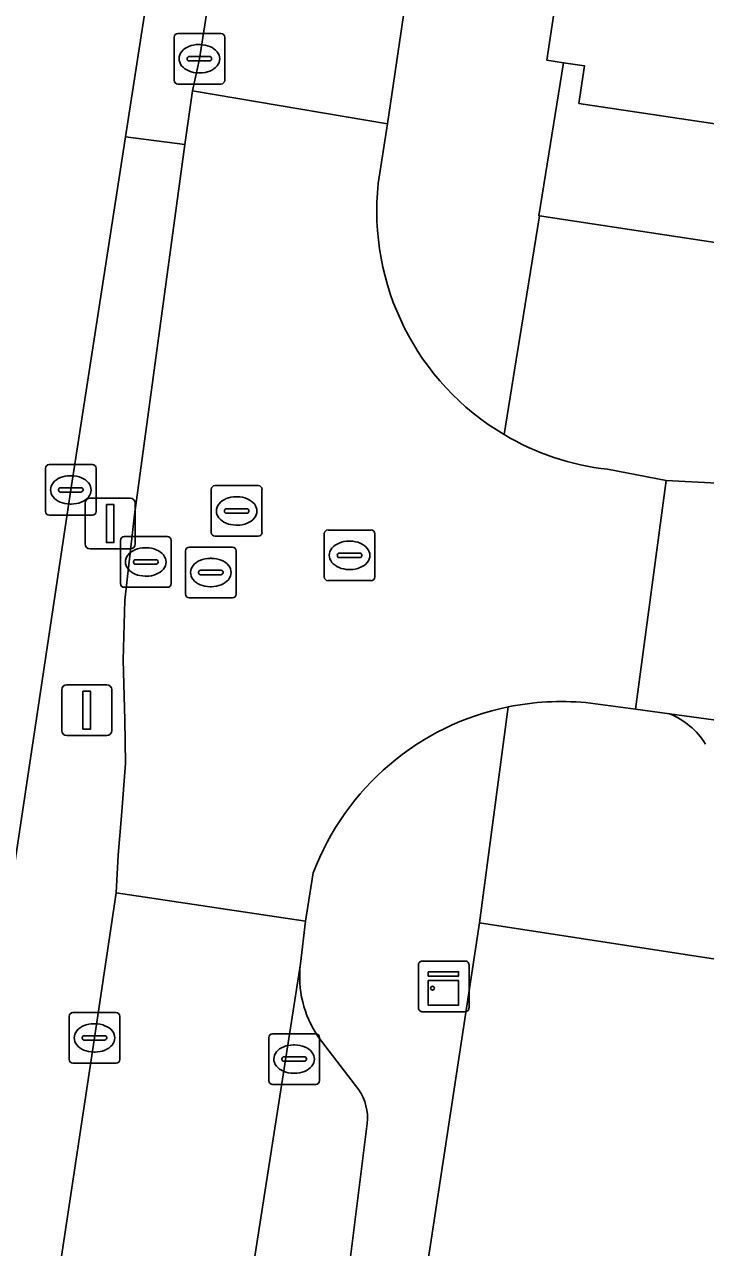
# Model space of a CAD drawing. Extents: x 161483 to 162250, y 379484 to 380833.
# Drawn here: x 161666.85 to 161680.3, y 380570.34 to 380594.49 of the extents above; entities that cross this region are included whole.
import ezdxf

# ---------------------------------------------------------------- set-up
doc = ezdxf.new("R2010")
doc.units = 0
for name, color, linetype in [('IMGEO_Afsluitpaal', 7, 'Continuous'), ('IMGEO_Berm_groen', 7, 'Continuous'), ('IMGEO_Berm_open', 7, 'Continuous'), ('IMGEO_Erf', 7, 'Continuous'), ('IMGEO_Kast', 7, 'Continuous'), ('IMGEO_Kolk', 7, 'Continuous'), ('IMGEO_Lichtmast', 7, 'Continuous'), ('IMGEO_Pand', 7, 'Continuous'), ('IMGEO_Parkeervlak_open', 7, 'Continuous'), ('IMGEO_Rijbaan_lokaal_open', 7, 'Continuous'), ('IMGEO_Rijbaan_regionaal_gesloten', 7, 'Continuous'), ('IMGEO_Rioolput', 7, 'Continuous'), ('IMGEO_Voetpad_open', 7, 'Continuous')]:
    doc.layers.add(name, color=color, linetype=linetype)

msp = doc.modelspace()

# ---------------------------------------------------------------- linework, layer by layer
at = {"layer": 'IMGEO_Afsluitpaal'}
for p, q in [((161667.687, 380581.454), (161668.477, 380581.454)), ((161668.477, 380581.454), (161667.687, 380581.454)), ((161667.587, 380580.554), (161667.587, 380581.354)), ((161667.587, 380581.354), (161667.587, 380580.554)), ((161668.577, 380581.354), (161668.577, 380580.554)), ((161668.577, 380580.554), (161668.577, 380581.354)), ((161668.477, 380580.454), (161667.687, 380580.454)), ((161667.687, 380580.454), (161668.477, 380580.454))]:
    msp.add_line(p, q, dxfattribs=at)
msp.add_lwpolyline([(161668.007, 380581.329), (161668.157, 380581.329), (161668.157, 380580.579), (161668.007, 380580.579), (161668.007, 380581.329)], dxfattribs=at)
for centre, start, end in [((161667.687, 380581.354), 90, 180), ((161667.687, 380581.354), 90, 180), ((161668.477, 380581.354), 0, 90), ((161668.477, 380581.354), 360, 90), ((161667.687, 380580.554), 180, 270), ((161667.687, 380580.554), 180, 270), ((161668.477, 380580.554), 270, 0), ((161668.477, 380580.554), 270, 0)]:
    msp.add_arc(centre, 0.1, start, end, dxfattribs=at)
at = {"layer": 'IMGEO_Berm_groen'}
for points in [[(161668.66, 380577.35), (161668.705, 380578.093), (161668.767, 380578.87), (161668.848, 380579.902), (161668.834, 380580.761), (161668.801, 380581.939), (161668.834, 380583.123), (161669.027, 380584.811), (161670.019, 380592.12), (161668.85, 380592.276), (161667.768, 380585.303), (161666.644, 380577.811), (161665.377, 380568.264), (161664.616, 380562.912)], [(161651.293, 380463.973), (161651.297, 380463.998), (161651.409, 380464.752), (161651.889, 380468.002), (161652.975, 380474.989), (161654.403, 380484.238), (161659.564, 380517.754), (161662.671, 380538.011), (161665.915, 380559.152), (161668.235, 380574.483), (161668.66, 380577.35)]]:
    msp.add_lwpolyline(points, dxfattribs=at)
at = {"layer": 'IMGEO_Berm_open'}
msp.add_lwpolyline([(161680.68, 380668.409), (161680.22, 380665.224), (161677.535, 380648.259), (161673.878, 380624.77), (161670.749, 380604.536), (161668.85, 380592.276), (161670.019, 380592.12), (161670.173, 380593.181), (161670.306, 380593.817), (161673.164, 380612.049), (161679.792, 380654.611), (161681.911, 380668.265), (161681.466, 380668.839)], dxfattribs=at)
at = {"layer": 'IMGEO_Erf'}
msp.add_lwpolyline([(161686.145, 380591.807), (161686.127, 380591.688), (161677.8, 380592.934), (161677.911, 380593.676), (161677.494, 380593.738), (161677.007, 380590.717), (161677.021, 380590.715), (161682.27, 380589.92), (161682.318, 380590.242), (161687.904, 380589.397), (161688.221, 380591.493)], close=True, dxfattribs=at)
msp.add_lwpolyline([(161746.578, 380565.893), (161701.408, 380572.822), (161675.834, 380576.755), (161672.785, 380556.708), (161672.018, 380551.67), (161669.47, 380534.918), (161668.107, 380525.958), (161665.107, 380506.236), (161664.729, 380506.368), (161663.777, 380500), (161663.405, 380497.51), (161661.323, 380483.575), (161659.867, 380473.831), (161659.847, 380473.707), (161657.766, 380460.798), (161657.736, 380460.494), (161657.919, 380460.405), (161659.307, 380459.731), (161660.495, 380459.537), (161723.59, 380449.899)], dxfattribs=at)
at = {"layer": 'IMGEO_Kast'}
for p, q in [((161674.63, 380575.075), (161674.63, 380575.916)), ((161674.63, 380575.916), (161674.63, 380575.075)), ((161674.705, 380576), (161675.546, 380576)), ((161675.546, 380576), (161674.705, 380576)), ((161675.63, 380575.925), (161675.63, 380575.084)), ((161675.63, 380575.084), (161675.63, 380575.925)), ((161675.555, 380575), (161674.714, 380575)), ((161674.714, 380575), (161675.555, 380575))]:
    msp.add_line(p, q, dxfattribs=at)
for points in [[(161674.825, 380575.79), (161675.425, 380575.79), (161675.425, 380575.705), (161674.825, 380575.705), (161674.825, 380575.79)], [(161674.825, 380575.615), (161675.425, 380575.615), (161675.425, 380575.126), (161674.825, 380575.126), (161674.825, 380575.615)]]:
    msp.add_lwpolyline(points, dxfattribs=at)
msp.add_circle((161674.909, 380575.464), 0.0377, dxfattribs=at)
for centre, start, end in [((161674.708, 380575.922), 92.4484, 184.2845), ((161674.708, 380575.922), 92.4484, 184.2845), ((161675.552, 380575.922), 2.4484, 94.2845), ((161675.552, 380575.922), 2.4484, 94.2845), ((161674.708, 380575.078), 182.4484, 274.2845), ((161674.708, 380575.078), 182.4484, 274.2845), ((161675.552, 380575.078), 272.4484, 4.2845), ((161675.552, 380575.078), 272.4484, 4.2845)]:
    msp.add_arc(centre, 0.0779, start, end, dxfattribs=at)
at = {"layer": 'IMGEO_Kolk'}
for p, q in [((161669.805, 380593.391), (161669.805, 380594.243)), ((161669.88, 380594.317), (161670.732, 380594.317)), ((161670.806, 380594.243), (161670.806, 380593.391)), ((161670.293, 380594.097), (161670.318, 380594.097)), ((161670.064, 380593.811), (161670.064, 380593.823)), ((161670.502, 380593.774), (161670.104, 380593.774)), ((161670.107, 380593.86), (161670.505, 380593.86)), ((161670.548, 380593.823), (161670.548, 380593.811)), ((161670.316, 380593.537), (161670.291, 380593.537)), ((161670.732, 380593.317), (161669.88, 380593.317)), ((161667.267, 380584.877), (161667.267, 380585.729)), ((161667.342, 380585.803), (161668.194, 380585.803)), ((161668.268, 380585.729), (161668.268, 380584.877)), ((161667.755, 380585.583), (161667.78, 380585.583)), ((161667.526, 380585.297), (161667.526, 380585.309)), ((161667.964, 380585.26), (161667.566, 380585.26)), ((161667.569, 380585.346), (161667.967, 380585.346)), ((161668.01, 380585.309), (161668.01, 380585.297)), ((161667.778, 380585.023), (161667.753, 380585.023)), ((161668.194, 380584.803), (161667.342, 380584.803)), ((161667.734, 380574.057), (161667.734, 380574.909)), ((161667.809, 380574.983), (161668.661, 380574.983)), ((161668.735, 380574.909), (161668.735, 380574.057)), ((161668.222, 380574.763), (161668.247, 380574.763)), ((161667.993, 380574.477), (161667.993, 380574.489)), ((161668.431, 380574.44), (161668.033, 380574.44)), ((161668.036, 380574.526), (161668.434, 380574.526)), ((161668.477, 380574.489), (161668.477, 380574.477)), ((161671.676, 380573.639), (161671.676, 380574.491)), ((161671.751, 380574.565), (161672.603, 380574.565)), ((161672.677, 380574.491), (161672.677, 380573.639)), ((161668.245, 380574.203), (161668.22, 380574.203)), ((161672.164, 380574.345), (161672.189, 380574.345)), ((161668.661, 380573.983), (161667.809, 380573.983)), ((161671.935, 380574.059), (161671.935, 380574.071)), ((161672.373, 380574.022), (161671.975, 380574.022)), ((161671.978, 380574.108), (161672.376, 380574.108)), ((161672.419, 380574.071), (161672.419, 380574.059)), ((161672.187, 380573.785), (161672.162, 380573.785)), ((161672.603, 380573.565), (161671.751, 380573.565))]:
    msp.add_line(p, q, dxfattribs=at)
for points in [[(161669.805, 380593.391), (161669.805, 380594.243)], [(161669.88, 380594.317), (161670.732, 380594.317)], [(161670.806, 380594.243), (161670.806, 380593.391)], [(161670.732, 380593.317), (161669.88, 380593.317)], [(161667.267, 380584.877), (161667.267, 380585.729)], [(161667.342, 380585.803), (161668.194, 380585.803)], [(161668.268, 380585.729), (161668.268, 380584.877)], [(161668.194, 380584.803), (161667.342, 380584.803)], [(161667.734, 380574.057), (161667.734, 380574.909)], [(161667.809, 380574.983), (161668.661, 380574.983)], [(161668.735, 380574.909), (161668.735, 380574.057)], [(161671.676, 380573.639), (161671.676, 380574.491)], [(161671.751, 380574.565), (161672.603, 380574.565)], [(161672.677, 380574.491), (161672.677, 380573.639)], [(161668.661, 380573.983), (161667.809, 380573.983)], [(161672.603, 380573.565), (161671.751, 380573.565)]]:
    msp.add_lwpolyline(points, dxfattribs=at)
for centre, radius, start, end in [((161669.882, 380594.241), 0.0765, 91.552, 178.448), ((161669.882, 380594.241), 0.0765, 91.552, 178.448), ((161670.73, 380594.241), 0.0765, 1.552, 88.448), ((161670.73, 380594.241), 0.0765, 1.552, 88.448), ((161670.104, 380593.82), 0.0403, 85.8775, 175.7526), ((161670.101, 380593.81), 0.0366, 178.938, 274.7102), ((161670.505, 380593.817), 0.043, 264.8664, 352.4533), ((161670.509, 380593.822), 0.0386, 1.7309, 96.639), ((161669.882, 380593.393), 0.0765, 181.552, 268.448), ((161669.882, 380593.393), 0.0765, 181.552, 268.448), ((161670.73, 380593.393), 0.0765, 271.552, 358.448), ((161670.73, 380593.393), 0.0765, 271.552, 358.448), ((161667.344, 380585.727), 0.0765, 91.552, 178.448), ((161667.344, 380585.727), 0.0765, 91.552, 178.448), ((161668.192, 380585.727), 0.0765, 1.552, 88.448), ((161668.192, 380585.727), 0.0765, 1.552, 88.448), ((161667.566, 380585.306), 0.0403, 85.8775, 175.7526), ((161667.563, 380585.296), 0.0366, 178.938, 274.7102), ((161667.967, 380585.303), 0.043, 264.8664, 352.4533), ((161667.971, 380585.308), 0.0386, 1.7309, 96.639), ((161667.344, 380584.879), 0.0765, 181.552, 268.448), ((161667.344, 380584.879), 0.0765, 181.552, 268.448), ((161668.192, 380584.879), 0.0765, 271.552, 358.448), ((161668.192, 380584.879), 0.0765, 271.552, 358.448), ((161667.811, 380574.907), 0.0765, 91.552, 178.448), ((161667.811, 380574.907), 0.0765, 91.552, 178.448), ((161668.659, 380574.907), 0.0765, 1.552, 88.448), ((161668.659, 380574.907), 0.0765, 1.552, 88.448), ((161668.033, 380574.486), 0.0403, 85.8775, 175.7526), ((161668.03, 380574.476), 0.0366, 178.938, 274.7102), ((161668.434, 380574.483), 0.043, 264.8664, 352.4533), ((161668.438, 380574.488), 0.0386, 1.7309, 96.639), ((161671.753, 380574.489), 0.0765, 91.552, 178.448), ((161671.753, 380574.489), 0.0765, 91.552, 178.448), ((161672.601, 380574.489), 0.0765, 1.552, 88.448), ((161672.601, 380574.489), 0.0765, 1.552, 88.448), ((161667.811, 380574.059), 0.0765, 181.552, 268.448), ((161667.811, 380574.059), 0.0765, 181.552, 268.448), ((161668.659, 380574.059), 0.0765, 271.552, 358.448), ((161668.659, 380574.059), 0.0765, 271.552, 358.448), ((161671.975, 380574.068), 0.0403, 85.8775, 175.7526), ((161671.972, 380574.058), 0.0366, 178.938, 274.7102), ((161672.376, 380574.065), 0.043, 264.8664, 352.4533), ((161672.38, 380574.07), 0.0386, 1.7309, 96.639), ((161671.753, 380573.641), 0.0765, 181.552, 268.448), ((161671.753, 380573.641), 0.0765, 181.552, 268.448), ((161672.601, 380573.641), 0.0765, 271.552, 358.448), ((161672.601, 380573.641), 0.0765, 271.552, 358.448)]:
    msp.add_arc(centre, radius, start, end, dxfattribs=at)
for centre, major_axis, ratio, start_param, end_param in [((161670.292, 380593.817), (-0.387, 0.002), 0.722429, 4.712389, 7.853982), ((161670.317, 380593.817), (-0.39, 0.002), 0.717154, 1.570796, 4.712389), ((161667.754, 380585.303), (-0.387, 0.002), 0.722429, 4.712389, 7.853982), ((161667.779, 380585.303), (-0.39, 0.002), 0.717154, 1.570796, 4.712389), ((161668.221, 380574.483), (-0.387, 0.002), 0.722429, 4.712389, 7.853982), ((161668.246, 380574.483), (-0.39, 0.002), 0.717154, 1.570796, 4.712389), ((161672.163, 380574.065), (-0.387, 0.002), 0.722429, 4.712389, 7.853982), ((161672.188, 380574.065), (-0.39, 0.002), 0.717154, 1.570796, 4.712389)]:
    msp.add_ellipse(centre, major_axis=major_axis, ratio=ratio, start_param=start_param, end_param=end_param, dxfattribs=at)
at = {"layer": 'IMGEO_Lichtmast'}
for p, q in [((161668.049, 380584.239), (161668.049, 380585.039)), ((161668.049, 380585.039), (161668.049, 380584.239)), ((161668.149, 380585.139), (161668.939, 380585.139)), ((161668.939, 380585.139), (161668.149, 380585.139)), ((161669.039, 380585.039), (161669.039, 380584.239)), ((161669.039, 380584.239), (161669.039, 380585.039)), ((161668.939, 380584.139), (161668.149, 380584.139)), ((161668.149, 380584.139), (161668.939, 380584.139))]:
    msp.add_line(p, q, dxfattribs=at)
msp.add_lwpolyline([(161668.469, 380585.014), (161668.619, 380585.014), (161668.619, 380584.264), (161668.469, 380584.264), (161668.469, 380585.014)], dxfattribs=at)
for centre, start, end in [((161668.149, 380585.039), 90, 180), ((161668.149, 380585.039), 90, 180), ((161668.939, 380585.039), 0, 90), ((161668.939, 380585.039), 360, 90), ((161668.149, 380584.239), 180, 270), ((161668.149, 380584.239), 180, 270), ((161668.939, 380584.239), 270, 0), ((161668.939, 380584.239), 270, 0)]:
    msp.add_arc(centre, 0.1, start, end, dxfattribs=at)
at = {"layer": 'IMGEO_Pand'}
msp.add_lwpolyline([(161710.946, 380589.774), (161699.623, 380591.473), (161699.267, 380589.1), (161691.87, 380590.21), (161693.597, 380601.721), (161692.578, 380601.873), (161687.633, 380602.612), (161687.051, 380598.715), (161679.209, 380599.887), (161678.822, 380599.945), (161678.329, 380596.475), (161677.587, 380596.586), (161677.169, 380593.787), (161677.494, 380593.738), (161677.911, 380593.676), (161677.8, 380592.934), (161686.127, 380591.688), (161686.145, 380591.807), (161688.221, 380591.493), (161687.904, 380589.397), (161682.318, 380590.242), (161682.27, 380589.92), (161711.262, 380585.528)], dxfattribs=at)
at = {"layer": 'IMGEO_Parkeervlak_open'}
for points in [[(161683.501, 380580.347), (161679.587, 380580.882)], [(161672.302, 380575.943), (161669.651, 380558.958), (161669.372, 380557.125), (161671.168, 380556.878), (161672.907, 380567.107), (161673.621, 380572.795)], [(161673.452, 380573.456), (161672.653, 380574.507)]]:
    msp.add_lwpolyline(points, dxfattribs=at)
for centre, radius, start, end in [((161679.055, 380579.523), 1.459, 31.4162, 68.61), ((161674.363, 380575.686), 2.077, 172.8914, 214.5795), ((161672.645, 380572.898), 0.981, 353.9912, 34.6923)]:
    msp.add_arc(centre, radius, start, end, dxfattribs=at)
at = {"layer": 'IMGEO_Rijbaan_lokaal_open'}
for points in [[(161681.466, 380668.839), (161681.911, 380668.265), (161679.792, 380654.611), (161673.164, 380612.049), (161670.306, 380593.817), (161670.173, 380593.181), (161674.021, 380592.528), (161674.579, 380596.327), (161674.598, 380596.45), (161676.743, 380610.266), (161679.125, 380625.608), (161680.036, 380631.48), (161681.18, 380638.847), (161684.483, 380660.221)], [(161673.839, 380591.353), (161674.021, 380592.528), (161670.173, 380593.181), (161670.019, 380592.12), (161669.027, 380584.811), (161668.834, 380583.123), (161668.801, 380581.939), (161668.834, 380580.761), (161668.848, 380579.902), (161668.767, 380578.87), (161668.705, 380578.093), (161668.66, 380577.35), (161672.399, 380576.79), (161672.554, 380577.742)], [(161677.93, 380581.103), (161678.919, 380580.973), (161679.524, 380585.486)], [(161679.524, 380585.486), (161678.364, 380585.71)], [(161661.843, 380507.677), (161663.258, 380516.911), (161664.704, 380526.41), (161664.713, 380526.468), (161666.06, 380535.332), (161668.623, 380552.193), (161669.372, 380557.125), (161669.651, 380558.958), (161672.302, 380575.943), (161672.399, 380576.79), (161668.66, 380577.35), (161668.235, 380574.483), (161665.915, 380559.152), (161662.671, 380538.011), (161659.564, 380517.754), (161654.403, 380484.238)]]:
    msp.add_lwpolyline(points, dxfattribs=at)
msp.add_lwpolyline([(161706.209, 380581.535), (161684.371, 380584.84), (161680.794, 380585.397), (161680.527, 380585.439), (161679.524, 380585.486), (161678.919, 380580.973), (161679.587, 380580.882), (161683.501, 380580.347), (161693.523, 380578.834), (161697.21, 380578.268), (161697.341, 380578.247), (161703.276, 380577.288), (161703.396, 380577.269), (161705.458, 380576.935), (161723.434, 380574.186), (161743.383, 380571.123), (161747.528, 380570.507), (161748.16, 380575.062), (161745.481, 380575.457), (161727.091, 380578.257)], close=True, dxfattribs=at)
for centre, radius, start, end in [((161678.938, 380590.807), 5.129, 173.8835, 239.339), ((161678.936, 380590.796), 5.118, 239.3065, 263.5879), ((161677.453, 380575.886), 5.239, 101.5385, 159.2536), ((161677.452, 380575.9), 5.225, 84.7485, 101.557)]:
    msp.add_arc(centre, radius, start, end, dxfattribs=at)
at = {"layer": 'IMGEO_Rijbaan_regionaal_gesloten'}
msp.add_lwpolyline([(161664.616, 380562.912), (161665.377, 380568.264), (161666.644, 380577.811), (161667.768, 380585.303), (161668.85, 380592.276), (161670.749, 380604.536), (161673.878, 380624.77), (161677.535, 380648.259)], dxfattribs=at)
msp.add_lwpolyline([(161664.616, 380562.912), (161665.377, 380568.264), (161666.644, 380577.811), (161667.768, 380585.303), (161668.85, 380592.276), (161670.749, 380604.536), (161673.878, 380624.77), (161677.535, 380648.259)], dxfattribs=at)
at = {"layer": 'IMGEO_Rioolput'}
for p, q in [((161670.541, 380584.461), (161670.541, 380585.313)), ((161670.616, 380585.387), (161671.468, 380585.387)), ((161671.542, 380585.313), (161671.542, 380584.461)), ((161671.029, 380585.167), (161671.054, 380585.167)), ((161670.8, 380584.881), (161670.8, 380584.893)), ((161671.238, 380584.844), (161670.84, 380584.844)), ((161670.843, 380584.93), (161671.241, 380584.93)), ((161671.284, 380584.893), (161671.284, 380584.881)), ((161671.052, 380584.607), (161671.027, 380584.607)), ((161668.747, 380583.454), (161668.747, 380584.306)), ((161668.822, 380584.38), (161669.674, 380584.38)), ((161669.748, 380584.306), (161669.748, 380583.454)), ((161671.468, 380584.387), (161670.616, 380584.387)), ((161672.771, 380583.585), (161672.771, 380584.437)), ((161672.846, 380584.511), (161673.698, 380584.511)), ((161673.259, 380584.291), (161673.284, 380584.291)), ((161673.772, 380584.437), (161673.772, 380583.585)), ((161669.235, 380584.16), (161669.26, 380584.16)), ((161670.031, 380583.246), (161670.031, 380584.098)), ((161670.106, 380584.172), (161670.958, 380584.172)), ((161671.032, 380584.098), (161671.032, 380583.246)), ((161673.073, 380584.054), (161673.471, 380584.054)), ((161669.006, 380583.874), (161669.006, 380583.886)), ((161669.444, 380583.837), (161669.046, 380583.837)), ((161669.049, 380583.923), (161669.447, 380583.923)), ((161669.49, 380583.886), (161669.49, 380583.874)), ((161670.519, 380583.952), (161670.544, 380583.952)), ((161673.03, 380584.005), (161673.03, 380584.017)), ((161673.468, 380583.968), (161673.07, 380583.968)), ((161673.514, 380584.017), (161673.514, 380584.005)), ((161669.258, 380583.6), (161669.233, 380583.6)), ((161670.29, 380583.666), (161670.29, 380583.678)), ((161670.728, 380583.629), (161670.33, 380583.629)), ((161670.333, 380583.715), (161670.731, 380583.715)), ((161670.774, 380583.678), (161670.774, 380583.666)), ((161673.282, 380583.731), (161673.257, 380583.731)), ((161669.674, 380583.38), (161668.822, 380583.38)), ((161670.542, 380583.392), (161670.517, 380583.392)), ((161673.698, 380583.511), (161672.846, 380583.511)), ((161670.958, 380583.172), (161670.106, 380583.172))]:
    msp.add_line(p, q, dxfattribs=at)
for points in [[(161670.541, 380584.461), (161670.541, 380585.313)], [(161670.616, 380585.387), (161671.468, 380585.387)], [(161671.542, 380585.313), (161671.542, 380584.461)], [(161668.747, 380583.454), (161668.747, 380584.306)], [(161668.822, 380584.38), (161669.674, 380584.38)], [(161669.748, 380584.306), (161669.748, 380583.454)], [(161671.468, 380584.387), (161670.616, 380584.387)], [(161672.771, 380583.585), (161672.771, 380584.437)], [(161672.846, 380584.511), (161673.698, 380584.511)], [(161673.772, 380584.437), (161673.772, 380583.585)], [(161670.031, 380583.246), (161670.031, 380584.098)], [(161670.106, 380584.172), (161670.958, 380584.172)], [(161671.032, 380584.098), (161671.032, 380583.246)], [(161669.674, 380583.38), (161668.822, 380583.38)], [(161673.698, 380583.511), (161672.846, 380583.511)], [(161670.958, 380583.172), (161670.106, 380583.172)]]:
    msp.add_lwpolyline(points, dxfattribs=at)
for centre, radius, start, end in [((161670.618, 380585.311), 0.0765, 91.552, 178.448), ((161670.618, 380585.311), 0.0765, 91.552, 178.448), ((161671.466, 380585.311), 0.0765, 1.552, 88.448), ((161671.466, 380585.311), 0.0765, 1.552, 88.448), ((161670.84, 380584.89), 0.0403, 85.8775, 175.7526), ((161670.837, 380584.88), 0.0366, 178.938, 274.7102), ((161671.241, 380584.887), 0.043, 264.8664, 352.4533), ((161671.245, 380584.892), 0.0386, 1.7309, 96.639), ((161668.824, 380584.304), 0.0765, 91.552, 178.448), ((161668.824, 380584.304), 0.0765, 91.552, 178.448), ((161669.672, 380584.304), 0.0765, 1.552, 88.448), ((161669.672, 380584.304), 0.0765, 1.552, 88.448), ((161670.618, 380584.463), 0.0765, 181.552, 268.448), ((161670.618, 380584.463), 0.0765, 181.552, 268.448), ((161671.466, 380584.463), 0.0765, 271.552, 358.448), ((161671.466, 380584.463), 0.0765, 271.552, 358.448), ((161672.848, 380584.435), 0.0765, 91.552, 178.448), ((161672.848, 380584.435), 0.0765, 91.552, 178.448), ((161673.696, 380584.435), 0.0765, 1.552, 88.448), ((161673.696, 380584.435), 0.0765, 1.552, 88.448), ((161670.108, 380584.096), 0.0765, 91.552, 178.448), ((161670.108, 380584.096), 0.0765, 91.552, 178.448), ((161670.956, 380584.096), 0.0765, 1.552, 88.448), ((161670.956, 380584.096), 0.0765, 1.552, 88.448), ((161673.07, 380584.014), 0.0403, 85.8775, 175.7526), ((161673.475, 380584.016), 0.0386, 1.7309, 96.639), ((161669.046, 380583.883), 0.0403, 85.8775, 175.7526), ((161669.043, 380583.873), 0.0366, 178.938, 274.7102), ((161669.447, 380583.88), 0.043, 264.8664, 352.4533), ((161669.451, 380583.885), 0.0386, 1.7309, 96.639), ((161673.067, 380584.004), 0.0366, 178.938, 274.7102), ((161673.471, 380584.011), 0.043, 264.8664, 352.4533), ((161670.33, 380583.675), 0.0403, 85.8775, 175.7526), ((161670.327, 380583.665), 0.0366, 178.938, 274.7102), ((161670.731, 380583.672), 0.043, 264.8664, 352.4533), ((161670.735, 380583.677), 0.0386, 1.7309, 96.639), ((161672.848, 380583.587), 0.0765, 181.552, 268.448), ((161672.848, 380583.587), 0.0765, 181.552, 268.448), ((161673.696, 380583.587), 0.0765, 271.552, 358.448), ((161673.696, 380583.587), 0.0765, 271.552, 358.448), ((161668.824, 380583.456), 0.0765, 181.552, 268.448), ((161668.824, 380583.456), 0.0765, 181.552, 268.448), ((161669.672, 380583.456), 0.0765, 271.552, 358.448), ((161669.672, 380583.456), 0.0765, 271.552, 358.448), ((161670.108, 380583.248), 0.0765, 181.552, 268.448), ((161670.108, 380583.248), 0.0765, 181.552, 268.448), ((161670.956, 380583.248), 0.0765, 271.552, 358.448), ((161670.956, 380583.248), 0.0765, 271.552, 358.448)]:
    msp.add_arc(centre, radius, start, end, dxfattribs=at)
for centre, major_axis, ratio, start_param, end_param in [((161671.028, 380584.887), (-0.387, 0.002), 0.722429, 4.712389, 7.853982), ((161671.053, 380584.887), (-0.39, 0.002), 0.717154, 1.570796, 4.712389), ((161673.258, 380584.011), (-0.387, 0.002), 0.722429, 4.712389, 7.853982), ((161673.283, 380584.011), (-0.39, 0.002), 0.717154, 1.570796, 4.712389), ((161669.234, 380583.88), (-0.387, 0.002), 0.722429, 4.712389, 7.853982), ((161669.259, 380583.88), (-0.39, 0.002), 0.717154, 1.570796, 4.712389), ((161670.518, 380583.672), (-0.387, 0.002), 0.722429, 4.712389, 7.853982), ((161670.543, 380583.672), (-0.39, 0.002), 0.717154, 1.570796, 4.712389)]:
    msp.add_ellipse(centre, major_axis=major_axis, ratio=ratio, start_param=start_param, end_param=end_param, dxfattribs=at)
at = {"layer": 'IMGEO_Voetpad_open'}
for points in [[(161674.598, 380596.45), (161674.579, 380596.327), (161674.021, 380592.528), (161673.839, 380591.353)], [(161676.323, 380586.395), (161676.589, 380588.037), (161676.592, 380588.066), (161677.021, 380590.715), (161677.007, 380590.717), (161677.494, 380593.738), (161677.169, 380593.787), (161677.587, 380596.586)], [(161711.262, 380585.528), (161682.27, 380589.92), (161677.021, 380590.715), (161676.592, 380588.066), (161676.589, 380588.037), (161676.323, 380586.395)], [(161678.364, 380585.71), (161679.524, 380585.486), (161680.527, 380585.439), (161680.794, 380585.397)], [(161673.621, 380572.795), (161672.907, 380567.107), (161671.168, 380556.878), (161672.785, 380556.708), (161675.834, 380576.755), (161676.405, 380581.019)], [(161676.405, 380581.019), (161675.834, 380576.755), (161701.408, 380572.822), (161746.578, 380565.893), (161752.702, 380564.649)], [(161679.587, 380580.882), (161678.919, 380580.973), (161677.93, 380581.103)], [(161672.554, 380577.742), (161672.399, 380576.79), (161672.302, 380575.943)], [(161672.653, 380574.507), (161673.452, 380573.456)]]:
    msp.add_lwpolyline(points, dxfattribs=at)
for centre, radius, start, end in [((161678.938, 380590.807), 5.129, 173.8835, 239.339), ((161678.936, 380590.796), 5.118, 239.3065, 263.5879), ((161677.453, 380575.886), 5.239, 101.5385, 159.2536), ((161677.452, 380575.9), 5.225, 84.7485, 101.557), ((161679.055, 380579.523), 1.459, 31.4162, 68.61), ((161674.363, 380575.686), 2.077, 172.8914, 214.5795), ((161672.645, 380572.898), 0.981, 353.9912, 34.6923)]:
    msp.add_arc(centre, radius, start, end, dxfattribs=at)

doc.saveas('drawing.dxf')
